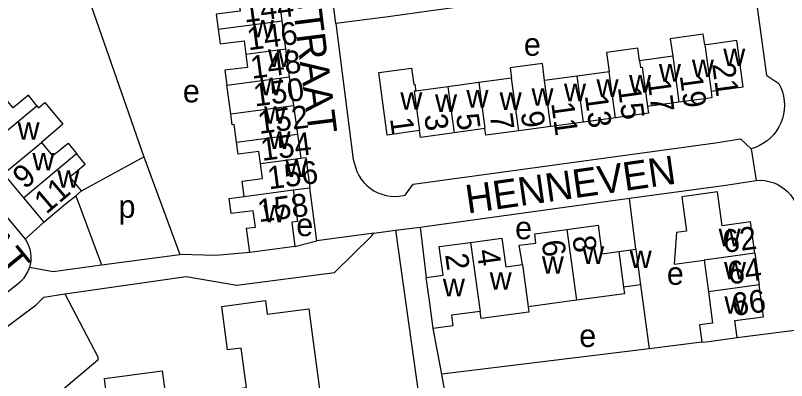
# Model space of a CAD drawing. Extents: x 162667 to 164645, y 379003 to 382150.
# Drawn here: x 163473.8 to 163609, y 380949.9 to 381014 of the extents above; entities that cross this region are included whole.
import ezdxf

# ---------------------------------------------------------------- set-up
doc = ezdxf.new("R2010")
doc.units = 0
for name, color, linetype in [('BLT_Basislijn', 7, 'Continuous'), ('BLT_Bebouwing', 7, 'Continuous'), ('BLT_Centroide', 7, 'Continuous'), ('BLT_Huisnummer', 7, 'Continuous'), ('BLT_Huisnummer_ tussenligend', 7, 'Continuous'), ('BLT_Onderverdeling_panden', 7, 'Continuous'), ('BLT_Straatnaam', 7, 'Continuous'), ('BLT_Vlakafsluiter', 7, 'Continuous')]:
    doc.layers.add(name, color=color, linetype=linetype)

msp = doc.modelspace()

# ---------------------------------------------------------------- linework, layer by layer
at = {"layer": 'BLT_Basislijn'}
for p, q in [((163529.99, 381012.55), (163525.33, 381048.17)), ((163529.99, 381012.55), (163533.02, 380988.7)), ((163605.56, 381003.41), (163607.69, 381002.03)), ((163485.4, 380983.17), (163496.32, 380989.15)), ((163533.02, 380988.7), (163533.67, 380986.59)), ((163598.35, 380984.18), (163603.7, 380985.03)), ((163581.5, 380981.88), (163598.35, 380984.18)), ((163484.39, 380982.34), (163488.92, 380970.18)), ((163582.59, 380972.94), (163581.5, 380981.88)), ((163478.77, 380977.7), (163475.54, 380974.72)), ((163540.47, 380976.26), (163544.79, 380976.84)), ((163544.79, 380976.84), (163545.84, 380967.99)), ((163536.66, 380975.75), (163526.66, 380974.42)), ((163536.66, 380975.75), (163540.47, 380976.26)), ((163540.47, 380976.26), (163545.83, 380938.08)), ((163488.92, 380970.18), (163502.65, 380972.03)), ((163583.42, 380966.68), (163584.93, 380955.47)), ((163548.57, 380951.03), (163547.05, 380959.01)), ((163600.37, 380957.43), (163610.86, 380958.76)), ((163594.15, 380956.6), (163584.93, 380955.47)), ((163584.93, 380955.47), (163548.57, 380951.03)), ((163551.1, 380936.73), (163548.57, 380951.03))]:
    msp.add_line(p, q, dxfattribs=at)
for points in [[(163477.24, 381089.02), (163476.32, 381088.9), (163449.95, 381085.27), (163447.02, 381071.2), (163437.7, 381020.39), (163475.54, 380974.72)], [(163605.56, 381003.41), (163602.51, 381025.7), (163602.36, 381026.78)], [(163486.09, 381019.36), (163486.68, 381016.92), (163496.32, 380989.15)], [(163560.13, 381016.61), (163546.73, 381014.79), (163539.19, 381013.76), (163529.99, 381012.55)], [(163607.69, 381002.03), (163608.03, 381001.31), (163608.31, 381000.56), (163608.51, 380999.79), (163608.62, 380999.01), (163608.66, 380998.21), (163608.62, 380997.42), (163608.5, 380996.63), (163608.3, 380995.86), (163608.03, 380995.11), (163607.68, 380994.4), (163607.26, 380993.72), (163606.78, 380993.09), (163606.23, 380992.51), (163605.63, 380991.99), (163604.98, 380991.53), (163604.29, 380991.14), (163603.56, 380990.82), (163602.83, 380990.58)], [(163542.17, 380982.43), (163543.55, 380984.34), (163596.59, 380991.62)], [(163596.59, 380991.62), (163600.93, 380992.31), (163602.83, 380990.58)], [(163496.32, 380989.15), (163502.65, 380972.03)], [(163533.67, 380986.59), (163534.02, 380985.91), (163534.43, 380985.26), (163534.91, 380984.67), (163535.44, 380984.12), (163536.04, 380983.64), (163536.68, 380983.21), (163537.35, 380982.86), (163538.07, 380982.58), (163538.8, 380982.38), (163539.56, 380982.25), (163540.32, 380982.21), (163541.09, 380982.24), (163541.85, 380982.36), (163542.17, 380982.43)], [(163603.7, 380985.03), (163604.45, 380985.05), (163605.2, 380984.99), (163605.94, 380984.85), (163606.66, 380984.63), (163607.35, 380984.34), (163608.01, 380983.98), (163608.62, 380983.54), (163609.18, 380983.05), (163609.69, 380982.5), (163610.14, 380981.89), (163610.52, 380981.25), (163610.83, 380980.56), (163611.07, 380979.85), (163611.15, 380979.48)], [(163526.66, 380974.42), (163525.43, 380983.74)], [(163544.79, 380976.84), (163547.71, 380977.25), (163581.5, 380981.88)], [(163529.75, 380968.83), (163536.23, 380975.23), (163536.66, 380975.75)], [(163475.54, 380974.72), (163475.83, 380974.22), (163476.11, 380973.6), (163476.32, 380972.95), (163476.46, 380972.28), (163476.51, 380971.6), (163476.49, 380970.92), (163476.38, 380970.24), (163476.26, 380969.8)], [(163522.83, 380973.39), (163526.66, 380974.42)], [(163514.93, 380972.34), (163508.97, 380971.85), (163502.65, 380972.03)], [(163476.26, 380969.8), (163476.2, 380969.59), (163475.94, 380968.96), (163475.61, 380968.36), (163475.21, 380967.81), (163474.75, 380967.3), (163474.61, 380967.17)], [(163476.26, 380969.8), (163480.44, 380969.02), (163488.92, 380970.18)], [(163482.46, 380965.09), (163503.76, 380968.14), (163512.65, 380966.65), (163529.75, 380968.83)], [(163434.08, 380934.73), (163449.27, 380947.19), (163474.61, 380967.17)], [(163450.08, 380942.15), (163467.27, 380955.62), (163477.46, 380963.17), (163478.81, 380964.52), (163482.46, 380965.09)], [(163482.46, 380965.09), (163488.24, 380954.05), (163488.24, 380953.48), (163480.04, 380946.5)]]:
    msp.add_lwpolyline(points, dxfattribs=at)
at = {"layer": 'BLT_Bebouwing'}
for p, q in [((163520.58, 381013.04), (163519.93, 381018.01)), ((163521.22, 381008.11), (163520.58, 381013.04)), ((163521.87, 381003.2), (163521.22, 381008.11)), ((163589.06, 381006.82), (163583.26, 381006.03)), ((163577.9, 381004.09), (163572.3, 381003.33)), ((163522.28, 381000), (163521.87, 381003.2)), ((163572.3, 381003.33), (163566.6, 381002.56)), ((163549.66, 381001.46), (163544.02, 381000.7)), ((163595.79, 381000.68), (163595.87, 381000)), ((163522.28, 381000), (163522.55, 380998.15)), ((163522.55, 380998.15), (163523.27, 380993.16)), ((163590.15, 380998.73), (163584.65, 380997.97)), ((163573.4, 380995.26), (163567.69, 380994.49)), ((163579.01, 380996.02), (163573.4, 380995.26)), ((163556.13, 380994.12), (163550.75, 380993.39)), ((163567.69, 380994.49), (163562.08, 380993.73)), ((163523.27, 380993.16), (163523.88, 380988.9)), ((163471.74, 380986.16), (163475.21, 380981.98)), ((163522.53, 380983.36), (163525.43, 380983.74)), ((163522.26, 380977.67), (163522.83, 380973.39)), ((163522.83, 380973.39), (163514.93, 380972.34)), ((163594.57, 380971.02), (163595.32, 380965.46)), ((163603.46, 380972.25), (163604.22, 380966.66)), ((163572.2, 380963.97), (163563.72, 380962.82))]:
    msp.add_line(p, q, dxfattribs=at)
for points in [[(163512.89, 381017.09), (163513.2, 381014.72), (163509.04, 381014.18), (163509.38, 381011.58)], [(163509.38, 381011.58), (163509.71, 381008.98), (163513.93, 381009.53), (163514.23, 381007.2)], [(163594.7, 381008.8), (163594.42, 381010.68), (163588.64, 381009.9), (163589.06, 381006.82)], [(163595.79, 381000.68), (163601.44, 381001.46), (163600.33, 381009.56), (163595.38, 381008.89), (163594.7, 381008.8)], [(163583.26, 381006.03), (163582.96, 381008.22), (163577.44, 381007.47), (163577.9, 381004.09)], [(163514.23, 381007.2), (163514.53, 381004.87), (163510.56, 381004.36), (163510.9, 381001.76)], [(163538.07, 381000), (163537.53, 381003.97), (163543.29, 381004.75), (163543.68, 381001.86), (163543.86, 381001.89), (163544.02, 381000.7)], [(163566.6, 381002.56), (163566.22, 381005.53), (163560.58, 381004.77), (163560.82, 381002.98)], [(163555.04, 381002.2), (163549.66, 381001.46)], [(163560.82, 381002.98), (163555.04, 381002.2)], [(163511.56, 380996.71), (163510.9, 381001.76)], [(163477.59, 380998.13), (163476.08, 380999.96), (163473.39, 380997.74), (163471.43, 381000.11)], [(163544.66, 380993.8), (163539.02, 380992.99), (163538.07, 381000)], [(163595.87, 381000), (163595.93, 380999.53), (163590.15, 380998.73)], [(163477.59, 380998.13), (163477.89, 380997.76), (163478.99, 380998.68), (163482.14, 380994.89), (163478.37, 380991.69)], [(163584.65, 380997.97), (163584.8, 380996.81), (163579.01, 380996.02)], [(163512.57, 380991.76), (163512.16, 380994.81), (163511.81, 380994.76), (163511.56, 380996.71)], [(163562.08, 380993.73), (163556.29, 380992.94), (163556.13, 380994.12)], [(163550.75, 380993.39), (163544.83, 380992.58), (163544.66, 380993.8)], [(163478.37, 380991.69), (163480.33, 380989.32), (163483.04, 380991.56), (163484.55, 380989.73)], [(163516.79, 380987.96), (163516.51, 380990.08), (163512.85, 380989.6), (163512.57, 380991.76)], [(163485.4, 380983.17), (163483.36, 380985.65), (163486.07, 380987.89), (163484.55, 380989.73)], [(163523.88, 380988.9), (163524.73, 380989.02), (163525.43, 380983.74)], [(163513.94, 380982.22), (163513.59, 380984.87), (163517.14, 380985.34), (163516.79, 380987.96)], [(163484.39, 380982.34), (163485.4, 380983.17)], [(163522.53, 380983.36), (163523.27, 380977.8), (163522.26, 380977.67)], [(163475.21, 380981.98), (163478.77, 380977.7)], [(163478.77, 380977.7), (163482.62, 380980.93), (163484.39, 380982.34)], [(163515.9, 380976.82), (163515.52, 380979.7), (163511.67, 380979.19), (163511.31, 380981.87), (163513.94, 380982.22)], [(163603.46, 380972.25), (163602.72, 380977.74), (163597.71, 380977.07), (163596.91, 380982.99), (163590.68, 380982.15), (163591.49, 380976.11), (163589.75, 380975.87), (163589.29, 380970.3), (163594.57, 380971.02)], [(163514.93, 380972.34), (163514.36, 380976.64), (163515.9, 380976.82)], [(163562.73, 380970.27), (163562.12, 380973.64), (163565.09, 380974.03), (163564.87, 380975.67), (163570.47, 380976.42)], [(163570.47, 380976.42), (163575.97, 380977.15), (163576.65, 380972.15), (163579.62, 380972.54)], [(163545.84, 380967.99), (163548.83, 380968.4), (163548.14, 380973.4), (163553.63, 380974.14)], [(163553.63, 380974.14), (163559.12, 380974.88), (163559.81, 380969.87), (163562.73, 380970.27)], [(163579.62, 380972.54), (163582.59, 380972.94)], [(163582.59, 380972.94), (163583.24, 380967.98), (163583.42, 380966.68)], [(163547.05, 380959.01), (163546.51, 380963.03), (163545.84, 380967.99)], [(163580.44, 380966.28), (163580.6, 380965.08), (163572.2, 380963.97)], [(163583.42, 380966.68), (163580.44, 380966.28)], [(163600.37, 380957.43), (163599.97, 380960.4), (163604.97, 380961.09), (163604.22, 380966.66)], [(163595.32, 380965.46), (163596.06, 380959.98), (163593.73, 380959.66), (163594.15, 380956.6)], [(163480.04, 380946.5), (163489.75, 380947.81), (163489.42, 380950.25), (163499.53, 380951.59), (163500, 380948.13), (163500.19, 380946.76), (163514.34, 380948.68), (163513.42, 380955.58), (163511, 380955.26), (163509.99, 380962.9), (163517.64, 380963.94), (163517.95, 380961.54), (163525.24, 380962.5), (163525.91, 380957.55), (163529.01, 380934.45), (163538.34, 380935.69), (163538.17, 380937.06), (163545.83, 380938.08)], [(163563.72, 380962.82), (163563.85, 380961.89), (163555.45, 380960.76), (163555.28, 380962.03)], [(163555.28, 380962.03), (163550.27, 380961.36), (163550.52, 380959.47), (163547.05, 380959.01)], [(163594.15, 380956.6), (163595.42, 380956.76), (163600.37, 380957.43)]]:
    msp.add_lwpolyline(points, dxfattribs=at)
at = {"layer": 'BLT_Onderverdeling_panden'}
for p, q in [((163509.38, 381011.58), (163520.58, 381013.04)), ((163594.7, 381008.8), (163595.79, 381000.68)), ((163514.23, 381007.2), (163521.22, 381008.11)), ((163589.06, 381006.82), (163590.15, 380998.73)), ((163579.01, 380996.02), (163577.9, 381004.09)), ((163510.9, 381001.76), (163521.87, 381003.2)), ((163555.04, 381002.2), (163556.13, 380994.12)), ((163562.08, 380993.73), (163560.82, 381002.98)), ((163567.69, 380994.49), (163566.6, 381002.56)), ((163573.4, 380995.26), (163572.3, 381003.33)), ((163549.66, 381001.46), (163550.75, 380993.39)), ((163468.24, 380990.37), (163477.59, 380998.13)), ((163511.56, 380996.71), (163522.55, 380998.15)), ((163512.57, 380991.76), (163523.27, 380993.16)), ((163471.74, 380986.16), (163478.37, 380991.69)), ((163475.21, 380981.98), (163484.55, 380989.73)), ((163516.79, 380987.96), (163523.88, 380988.9)), ((163513.94, 380982.22), (163522.53, 380983.36)), ((163570.47, 380976.42), (163572.2, 380963.97)), ((163553.63, 380974.14), (163555.28, 380962.03)), ((163579.62, 380972.54), (163580.44, 380966.28)), ((163603.46, 380972.25), (163594.57, 380971.02)), ((163562.73, 380970.27), (163563.72, 380962.82)), ((163604.22, 380966.66), (163595.32, 380965.46))]:
    msp.add_line(p, q, dxfattribs=at)
for points in [[(163583.26, 381006.03), (163583.42, 381004.84), (163583.7, 381004.88), (163584.65, 380997.97)], [(163544.02, 381000.7), (163543.71, 381000.66), (163544.66, 380993.8)]]:
    msp.add_lwpolyline(points, dxfattribs=at)
at = {"layer": 'BLT_Vlakafsluiter'}
msp.add_line((163602.83, 380990.58), (163603.7, 380985.03), dxfattribs=at)

# ---------------------------------------------------------------- texts
at = {"layer": 'BLT_Centroide'}
for s, p in [('w', (163515.27, 381010.12)), ('e', (163562.96, 381006.9)), ('w', (163518.09, 381004.94)), ('w', (163597.92, 381005.09)), ('w', (163592.42, 381003.16)), ('w', (163586.64, 381002.38)), ('w', (163581.41, 381000.45)), ('w', (163516.71, 380999.97)), ('w', (163575.7, 380999.67)), ('e', (163503.17, 380998.72)), ('w', (163552.89, 380997.8)), ('w', (163564.3, 380998.14)), ('w', (163570, 380998.92)), ('w', (163541.3, 380997.42)), ('w', (163547.39, 380997.05)), ('w', (163558.72, 380997.39)), ('w', (163517.41, 380994.97)), ('w', (163474.19, 380992.16)), ('w', (163518.18, 380990.56)), ('w', (163476.78, 380986.78)), ('w', (163521.14, 380985.62)), ('w', (163481.17, 380983.72)), ('p', (163491.89, 380978.46)), ('w', (163517.28, 380977.66)), ('e', (163523.06, 380975.24)), ('e', (163561.43, 380974.69)), ('w', (163597.11, 380973.47)), ('w', (163573.19, 380970.37)), ('w', (163581.52, 380969.62)), ('w', (163566.12, 380968.64)), ('e', (163588.03, 380966.69)), ('w', (163598.05, 380967.63)), ('w', (163556.97, 380965.83)), ('w', (163548.76, 380964.67)), ('w', (163598.12, 380961.62)), ('e', (163572.67, 380955.77))]:
    msp.add_text(s, height=4, dxfattribs=at).set_placement(p)
at = {"layer": 'BLT_Huisnummer'}
for s, rotation, p in [('144', 7.4299, (163513.99, 381012.72)), ('148', 7.4299, (163515.27, 381002.85)), ('21', 277.7418, (163595.96, 381005.45)), ('17', 277.7418, (163584.62, 381002.65)), ('13', 277.7418, (163573.64, 380999.92)), ('152', 7.4299, (163516.55, 380993.17)), ('5', 277.7418, (163551.05, 380996.55)), ('9', 277.7418, (163562.4, 380996.97)), ('1', 277.7418, (163539.48, 380995.88)), ('11', 40.3851, (163479.23, 380978.98)), ('158', 7.4299, (163516.51, 380977.68)), ('62', 7.6171, (163598.09, 380972.26)), ('8', 277.7447, (163571.46, 380975.1)), ('6', 277.7902, (163566.06, 380974.34)), ('4', 277.7902, (163554.67, 380972.72)), ('2', 277.7963, (163549.15, 380971.99)), ('66', 7.8572, (163599.71, 380961.19))]:
    msp.add_text(s, height=4, rotation=rotation, dxfattribs=at).set_placement(p)
at = {"layer": 'BLT_Huisnummer_ tussenligend'}
for s, rotation, p in [('146', 7.4299, (163514.65, 381007.85)), ('19', 277.7418, (163590.28, 381003.43)), ('150', 7.4299, (163515.79, 380997.98)), ('15', 277.7418, (163579.43, 381001.37)), ('11', 277.7418, (163567.75, 380998.59)), ('3', 277.7418, (163545.47, 380996.46)), ('7', 277.7418, (163556.97, 380996.56)), ('154', 7.4299, (163517.06, 380988.43)), ('156', 7.4299, (163518.24, 380983.43)), ('9', 40.4207, (163475.47, 380983.34)), ('64', 7.8572, (163598.96, 380966.73))]:
    msp.add_text(s, height=4, rotation=rotation, dxfattribs=at).set_placement(p)
at = {"layer": 'BLT_Straatnaam'}
for s, rotation, p in [('LEEUWENSTRAAT', 277.1132, (163517.92, 381051.95)), ('MAMMOETSTRAAT', 309.451, (163433.89, 381014.85)), ('HENNEVEN', 8.1832, (163553.09, 380979.19))]:
    msp.add_text(s, height=5, rotation=rotation, dxfattribs=at).set_placement(p)

doc.saveas('drawing.dxf')
